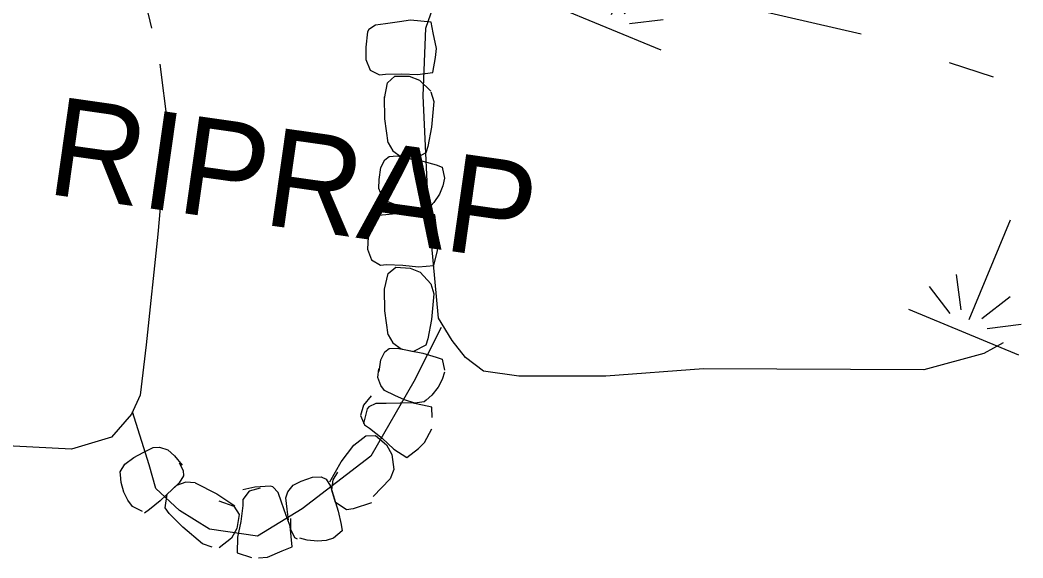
# Model space of a CAD drawing. Extents: x 588843 to 2552415, y 180129 to 269402.
# Drawn here: x 594325.6 to 594386.9, y 185141.2 to 185174 of the extents above; entities that cross this region are included whole.
import ezdxf

# ---------------------------------------------------------------- set-up
doc = ezdxf.new("R2010")
doc.units = 0
for name, color, linetype in [('Default', 7, 'Continuous'), ('E_DRN_RipRap', 7, 'Continuous'), ('E_DRN_RipRap_Text', 7, 'Continuous'), ('E_WTR_P', 7, 'Continuous'), ('E_WTR_Wetland', 7, 'Continuous')]:
    doc.layers.add(name, color=color, linetype=linetype)

# ---------------------------------------------------------------- blocks, each defined once
blk = doc.blocks.new('MAR')
at = {"layer": 'Default'}
for p, q in [((-0.02, 14.83), (-0.02, 1.62)), ((-1.37, 2.38), (-3.54, 6.17)), ((1.39, 2.38), (3.55, 6.17)), ((-6.08, 3.52), (-2.46, 1.46)), ((6.1, 3.52), (2.47, 1.46)), ((-7.33, 0), (7.23, 0))]:
    blk.add_line(p, q, dxfattribs=at)
blk = doc.blocks.new('RIPRT_3')
at = {"layer": 'E_DRN_RipRap_Text'}
blk.add_text('RIPRAP', height=39.37, dxfattribs=at).set_placement((-0.46, -11.78))

msp = doc.modelspace()

# ---------------------------------------------------------------- linework, layer by layer
at = {"layer": 'E_DRN_RipRap'}
for p, q in [((594347.319, 185173.725), (594346.912, 185173.469)), ((594347.942, 185173.808), (594347.319, 185173.725)), ((594348.803, 185173.928), (594347.942, 185173.808)), ((594349.48, 185174.041), (594348.803, 185173.928)), ((594350.743, 185173.919), (594349.48, 185174.041)), ((594350.855, 185173.268), (594350.743, 185173.919)), ((594346.839, 185173.334), (594346.729, 185172.388)), ((594346.912, 185173.469), (594346.839, 185173.334)), ((594351.061, 185172.31), (594350.855, 185173.268)), ((594346.729, 185172.388), (594346.741, 185171.63)), ((594351.009, 185171.76), (594351.061, 185172.31)), ((594346.741, 185171.63), (594347.009, 185170.988)), ((594350.845, 185170.837), (594351.009, 185171.76)), ((594347.009, 185170.988), (594347.575, 185170.701)), ((594347.575, 185170.701), (594347.941, 185170.745)), ((594347.941, 185170.745), (594348.935, 185170.767)), ((594348.073, 185170.203), (594348.522, 185170.619)), ((594348.522, 185170.619), (594349.389, 185170.609)), ((594348.935, 185170.767), (594349.906, 185170.713)), ((594349.389, 185170.609), (594350.028, 185170.378)), ((594349.906, 185170.713), (594350.845, 185170.837)), ((594347.884, 185169.253), (594348.073, 185170.203)), ((594350.028, 185170.378), (594350.718, 185169.703)), ((594350.724, 185169.664), (594350.907, 185169.063)), ((594347.897, 185168.016), (594347.871, 185169.351)), ((594350.907, 185169.063), (594350.75, 185167.493)), ((594348.107, 185166.55), (594347.897, 185168.016)), ((594350.75, 185167.493), (594350.541, 185166.315)), ((594348.107, 185166.55), (594348.396, 185166.055)), ((594350.541, 185166.315), (594350.409, 185165.925)), ((594347.897, 185165.504), (594348.156, 185165.714)), ((594348.156, 185165.714), (594348.655, 185165.74)), ((594348.396, 185166.055), (594348.891, 185165.691)), ((594348.655, 185165.74), (594350.226, 185165.426)), ((594348.891, 185165.691), (594349.652, 185165.531)), ((594350.409, 185165.925), (594349.652, 185165.531)), ((594347.662, 185165.031), (594347.897, 185165.504)), ((594350.226, 185165.426), (594351.039, 185165.191)), ((594351.039, 185165.191), (594351.406, 185165.06)), ((594351.406, 185165.06), (594351.56, 185164.381)), ((594347.557, 185164.3), (594347.662, 185165.031)), ((594347.53, 185163.749), (594347.557, 185164.3)), ((594351.455, 185163.909), (594351.249, 185163.41)), ((594351.56, 185164.381), (594351.455, 185163.909)), ((594347.74, 185163.254), (594347.53, 185163.749)), ((594348.003, 185162.965), (594347.74, 185163.254)), ((594351.249, 185163.41), (594350.908, 185162.889)), ((594348.655, 185162.704), (594348.003, 185162.965)), ((594349.259, 185162.471), (594348.655, 185162.704)), ((594350.908, 185162.889), (594350.593, 185162.547)), ((594347.53, 185162.103), (594347.111, 185161.867)), ((594348.157, 185162.156), (594347.53, 185162.103)), ((594349.022, 185162.235), (594348.157, 185162.156)), ((594349.705, 185162.314), (594349.022, 185162.235)), ((594349.911, 185162.314), (594349.259, 185162.471)), ((594350.96, 185162.131), (594349.705, 185162.314)), ((594350.462, 185162.419), (594349.911, 185162.314)), ((594350.593, 185162.547), (594350.462, 185162.419)), ((594351.039, 185161.475), (594350.96, 185162.131)), ((594347.032, 185161.735), (594346.875, 185160.794)), ((594347.111, 185161.867), (594347.032, 185161.735)), ((594351.197, 185160.508), (594351.039, 185161.475)), ((594346.875, 185160.794), (594346.849, 185160.036)), ((594351.118, 185159.96), (594351.197, 185160.508)), ((594346.849, 185160.036), (594347.085, 185159.381)), ((594350.908, 185159.045), (594351.118, 185159.96)), ((594347.085, 185159.381), (594347.636, 185159.066)), ((594347.636, 185159.066), (594348.003, 185159.093)), ((594348.003, 185159.093), (594348.997, 185159.067)), ((594348.108, 185158.545), (594348.577, 185158.939)), ((594348.577, 185158.939), (594349.442, 185158.887)), ((594348.997, 185159.067), (594349.964, 185158.966)), ((594349.964, 185158.966), (594350.908, 185159.045)), ((594347.872, 185157.604), (594348.108, 185158.545)), ((594349.442, 185158.887), (594350.069, 185158.625)), ((594350.069, 185158.625), (594350.725, 185157.917)), ((594350.725, 185157.917), (594350.908, 185157.316)), ((594347.898, 185156.269), (594347.872, 185157.604)), ((594350.908, 185157.316), (594350.751, 185155.746)), ((594348.108, 185154.803), (594347.898, 185156.269)), ((594350.751, 185155.746), (594350.541, 185154.568)), ((594348.108, 185154.803), (594348.397, 185154.308)), ((594348.397, 185154.308), (594348.892, 185153.944)), ((594350.41, 185154.178), (594349.653, 185153.784)), ((594350.541, 185154.568), (594350.41, 185154.178)), ((594347.662, 185153.284), (594347.898, 185153.757)), ((594347.898, 185153.757), (594348.157, 185153.967)), ((594348.157, 185153.967), (594348.656, 185153.993)), ((594348.656, 185153.993), (594350.227, 185153.679)), ((594348.892, 185153.944), (594349.653, 185153.784)), ((594350.227, 185153.679), (594351.04, 185153.444)), ((594351.04, 185153.444), (594351.407, 185153.313)), ((594347.558, 185152.553), (594347.662, 185153.284)), ((594351.407, 185153.313), (594351.561, 185152.634)), ((594347.474, 185152.197), (594347.542, 185152.73)), ((594347.646, 185151.702), (594347.474, 185152.197)), ((594351.541, 185152.523), (594351.401, 185152.072)), ((594347.886, 185151.403), (594347.646, 185151.702)), ((594351.157, 185151.602), (594350.778, 185151.121)), ((594351.401, 185152.072), (594351.157, 185151.602)), ((594347.069, 185151.066), (594346.604, 185150.513)), ((594348.518, 185151.102), (594347.886, 185151.403)), ((594349.102, 185150.833), (594348.518, 185151.102)), ((594350.778, 185151.121), (594350.438, 185150.812)), ((594346.604, 185150.513), (594346.408, 185149.877)), ((594346.914, 185150.4), (594346.826, 185150.278)), ((594347.35, 185150.599), (594346.914, 185150.4)), ((594347.979, 185150.606), (594347.35, 185150.599)), ((594348.848, 185150.62), (594347.979, 185150.606)), ((594349.535, 185150.649), (594348.848, 185150.62)), ((594349.741, 185150.634), (594349.102, 185150.833)), ((594350.774, 185150.382), (594349.535, 185150.649)), ((594350.298, 185150.697), (594349.741, 185150.634)), ((594350.438, 185150.812), (594350.298, 185150.697)), ((594350.803, 185149.74), (594350.774, 185150.382)), ((594346.408, 185149.877), (594346.661, 185149.306)), ((594346.826, 185150.278), (594346.598, 185149.376)), ((594346.661, 185149.306), (594346.969, 185149.103)), ((594346.969, 185149.103), (594347.743, 185148.48)), ((594345.993, 185148.064), (594346.731, 185148.628)), ((594346.731, 185148.628), (594347.334, 185148.639)), ((594347.334, 185148.639), (594347.992, 185148.074)), ((594350.334, 185148.226), (594350.775, 185149.048)), ((594333.106, 185147.601), (594333.73, 185147.925)), ((594333.73, 185147.925), (594334.118, 185147.936)), ((594334.118, 185147.936), (594334.625, 185147.774)), ((594345.232, 185147.046), (594345.993, 185148.064)), ((594347.743, 185148.48), (594348.452, 185147.817)), ((594347.992, 185148.074), (594348.336, 185147.497)), ((594349.95, 185147.863), (594350.334, 185148.226)), ((594331.992, 185146.904), (594332.537, 185147.296)), ((594332.537, 185147.296), (594333.106, 185147.601)), ((594334.625, 185147.774), (594335.02, 185147.397)), ((594335.02, 185147.397), (594335.498, 185146.844)), ((594348.336, 185147.497), (594348.442, 185146.567)), ((594348.452, 185147.817), (594349.248, 185147.303)), ((594349.248, 185147.303), (594349.95, 185147.863)), ((594331.71, 185146.42), (594331.992, 185146.904)), ((594335.31, 185146.98), (594335.56, 185146.516)), ((594344.541, 185145.817), (594345.232, 185147.046)), ((594331.72, 185146.238), (594331.71, 185146.42)), ((594331.769, 185145.779), (594331.72, 185146.238)), ((594335.583, 185146.184), (594335.318, 185145.76)), ((594335.56, 185146.516), (594335.583, 185146.184)), ((594342.79, 185145.851), (594343.477, 185146.1)), ((594343.477, 185146.1), (594344, 185146.112)), ((594344, 185146.112), (594344.306, 185145.982)), ((594345.01, 185146.415), (594344.716, 185145.931)), ((594348.442, 185146.567), (594348.236, 185146.004)), ((594331.936, 185145.183), (594331.769, 185145.779)), ((594335.318, 185145.76), (594334.161, 185144.653)), ((594335.143, 185145.595), (594334.575, 185145.063)), ((594335.724, 185145.793), (594335.143, 185145.595)), ((594336.294, 185145.747), (594335.724, 185145.793)), ((594336.294, 185145.747), (594337.611, 185145.082)), ((594339.951, 185145.484), (594339.209, 185145.326)), ((594340.266, 185145.421), (594339.589, 185145.254)), ((594340.901, 185145.56), (594339.951, 185145.484)), ((594341.048, 185145.515), (594340.901, 185145.56)), ((594341.378, 185145.165), (594341.048, 185145.515)), ((594341.968, 185145.203), (594342.298, 185145.618)), ((594342.298, 185145.618), (594342.79, 185145.851)), ((594344.306, 185145.982), (594344.566, 185145.556)), ((594344.566, 185145.556), (594345.039, 185144.028)), ((594344.716, 185145.931), (594344.635, 185145.325)), ((594348.236, 185146.004), (594347.192, 185144.92)), ((594332.173, 185144.703), (594331.936, 185145.183)), ((594334.463, 185144.218), (594334.575, 185145.063)), ((594337.611, 185145.082), (594338.715, 185144.341)), ((594339.589, 185145.254), (594339.22, 185144.739)), ((594341.581, 185144.57), (594341.378, 185145.165)), ((594341.841, 185144.838), (594341.968, 185145.203)), ((594341.924, 185144.141), (594341.841, 185144.838)), ((594344.635, 185145.325), (594344.857, 185144.581)), ((594332.458, 185144.318), (594332.173, 185144.703)), ((594333.067, 185143.994), (594332.458, 185144.318)), ((594334.161, 185144.653), (594333.502, 185144.121)), ((594334.706, 185143.887), (594334.463, 185144.218)), ((594337.74, 185144.654), (594338.652, 185144.323)), ((594338.652, 185144.323), (594338.995, 185143.816)), ((594339.207, 185144.371), (594339.079, 185143.385)), ((594339.22, 185144.739), (594339.207, 185144.371)), ((594341.867, 185143.749), (594341.581, 185144.57)), ((594345.56, 185144.099), (594344.857, 185144.581)), ((594347.086, 185144.529), (594345.962, 185144.165)), ((594333.502, 185144.121), (594333.184, 185143.895)), ((594335.547, 185143.043), (594334.706, 185143.887)), ((594338.995, 185143.816), (594338.853, 185142.96)), ((594342.108, 185143.107), (594341.867, 185143.749)), ((594342.008, 185143.502), (594341.924, 185144.141)), ((594345.039, 185144.028), (594345.22, 185143.203)), ((594345.962, 185144.165), (594345.56, 185144.099)), ((594336.739, 185142.017), (594335.547, 185143.043)), ((594339.079, 185143.385), (594338.877, 185142.433)), ((594342.234, 185141.844), (594342.108, 185143.107)), ((594342.158, 185142.906), (594342.153, 185143.577)), ((594345.22, 185143.203), (594345.281, 185142.819)), ((594338.527, 185142.364), (594337.755, 185141.784)), ((594338.853, 185142.96), (594338.527, 185142.364)), ((594338.877, 185142.433), (594338.858, 185141.485)), ((594342.394, 185142.397), (594342.158, 185142.906)), ((594342.549, 185142.301), (594342.394, 185142.397)), ((594343.155, 185142.246), (594342.708, 185142.364)), ((594344.764, 185142.367), (594344.303, 185142.239)), ((594345.281, 185142.819), (594344.764, 185142.367)), ((594337.334, 185141.825), (594336.739, 185142.017)), ((594341.617, 185141.608), (594342.234, 185141.844)), ((594343.771, 185142.189), (594343.155, 185142.246)), ((594344.303, 185142.239), (594343.771, 185142.189)), ((594338.858, 185141.485), (594339.746, 185141.182)), ((594340.166, 185141.164), (594340.717, 185141.22)), ((594340.717, 185141.22), (594341.617, 185141.608))]:
    msp.add_line(p, q, dxfattribs=at)
msp.add_lwpolyline([(594351.341, 185155.258), (594349.677, 185151.946), (594347.038, 185147.377), (594342.845, 185144.174), (594340.113, 185142.498), (594337.165, 185142.932), (594335.34, 185144.069), (594333.881, 185145.408), (594333.476, 185146.855), (594332.467, 185150.096)], dxfattribs=at)
at = {"layer": 'E_WTR_P'}
for points in [[(594303.863, 185169.606), (594306.175, 185173.523), (594310.03, 185176.618), (594314.979, 185178.171), (594320.348, 185180.115), (594323.08, 185181.074), (594325.852, 185181.817), (594329.273, 185181.247), (594331.166, 185180.706), (594332.409, 185178.609), (594333.624, 185173.552)], [(594350.642, 185161.105), (594350.254, 185169.407), (594350.418, 185173.558), (594351, 185175.235), (594353.258, 185176.329), (594357.058, 185177.084), (594360.763, 185177.15), (594367.726, 185175.363), (594377.055, 185173.207)], [(594334.123, 185171.36), (594334.595, 185167.642), (594334.011, 185160.949), (594333.305, 185154.189), (594332.938, 185151.12), (594332.397, 185149.943), (594331.179, 185148.551), (594328.718, 185147.822), (594320.037, 185148.258), (594315.579, 185147.908)], [(594382.434, 185171.455), (594385.128, 185170.575)], [(594385.732, 185154.308), (594384.552, 185153.653), (594380.887, 185152.654), (594367.392, 185152.727), (594361.429, 185152.284), (594356.101, 185152.273), (594353.938, 185152.584), (594352.843, 185153.41), (594352.019, 185154.465), (594351.181, 185155.831), (594350.764, 185160.455)]]:
    msp.add_lwpolyline(points, dxfattribs=at)

# ---------------------------------------------------------------- block references
at = {"layer": 'E_DRN_RipRap_Text', "xscale": 0.1524003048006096, "yscale": 0.15240030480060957, "rotation": -8.075737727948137}
msp.add_blockref('RIPRT_3', (594327.428, 185165.209), dxfattribs=at)
at = {"layer": 'E_WTR_Wetland', "xscale": 0.4999999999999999, "yscale": 0.4999999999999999, "rotation": -22.447857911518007}
for p in [(594361.445, 185173.607), (594383.339, 185154.966)]:
    msp.add_blockref('MAR', p, dxfattribs=at)

doc.saveas('drawing.dxf')
